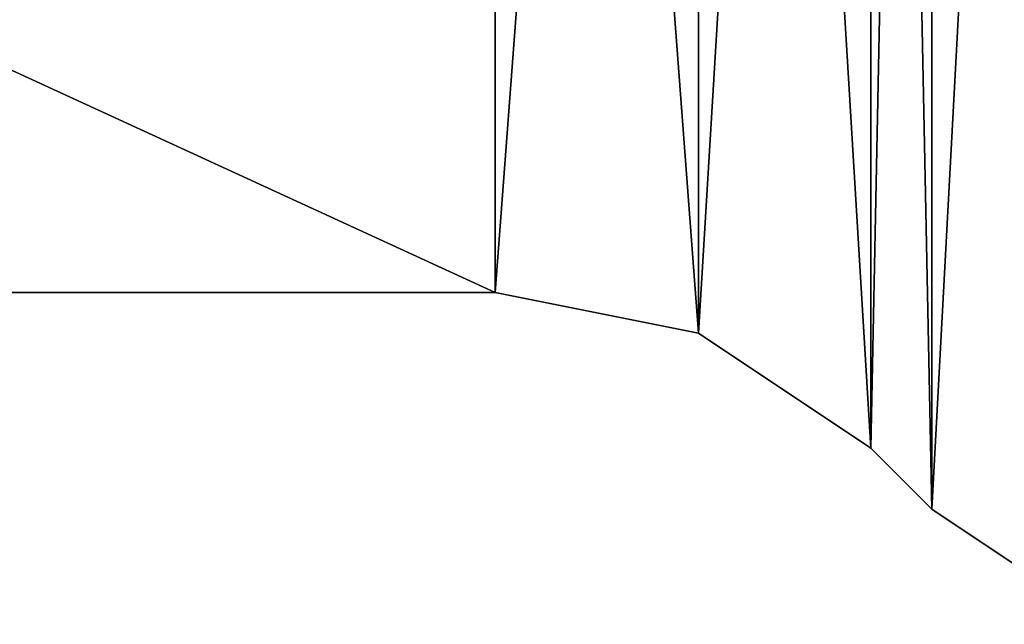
# Model space of a CAD drawing. Header units: inches. Extents: x -10 to 10, y -2.3 to 4.3.
# Tile 364 of 656: x -4.004 to -3.078, y -2.267 to -1.699. Entities that reach past the tile are written whole.
import ezdxf

# ---------------------------------------------------------------- set-up
doc = ezdxf.new("R2010")
doc.units = ezdxf.units.IN
doc.header["$LTSCALE"] = 65.185185
doc.header["$MEASUREMENT"] = 0
for name, color, linetype in [('10955', 7, 'CONTINUOUS'), ('10964', 7, 'CONTINUOUS'), ('11016', 7, 'CONTINUOUS'), ('11017', 7, 'CONTINUOUS'), ('11018', 7, 'CONTINUOUS'), ('11019', 7, 'CONTINUOUS')]:
    doc.layers.add(name, color=color, linetype=linetype)

msp = doc.modelspace()

# ---------------------------------------------------------------- linework, layer by layer
at = {"layer": '10955', "linetype": 'CONTINUOUS'}
for points in [[(-3.14645, 0.74855, 13.9861), (-2.98421, 0.85689, 13.9861), (-3.14645, -2.15855, 13.9861), (-3.14645, 0.74855, 13.9861)], [(-3.14645, -2.15855, 13.9861), (-2.98421, 0.85689, 13.9861), (-2.98421, -2.26689, 13.9861), (-3.14645, -2.15855, 13.9861)], [(-3.20355, 0.69145, 13.9861), (-3.14645, 0.74855, 13.9861), (-3.20355, -2.10145, 13.9861), (-3.20355, 0.69145, 13.9861)], [(-3.20355, -2.10145, 13.9861), (-3.14645, 0.74855, 13.9861), (-3.14645, -2.15855, 13.9861), (-3.20355, -2.10145, 13.9861)], [(-3.36579, 0.58311, 13.9861), (-3.20355, 0.69145, 13.9861), (-3.36579, -1.99311, 13.9861), (-3.36579, 0.58311, 13.9861)], [(-3.36579, -1.99311, 13.9861), (-3.20355, 0.69145, 13.9861), (-3.20355, -2.10145, 13.9861), (-3.36579, -1.99311, 13.9861)], [(-3.55711, 0.545, 13.9861), (-3.36579, 0.58311, 13.9861), (-3.55711, -1.955, 13.9861), (-3.55711, 0.545, 13.9861)], [(-3.55711, -1.955, 13.9861), (-3.36579, 0.58311, 13.9861), (-3.36579, -1.99311, 13.9861), (-3.55711, -1.955, 13.9861)], [(-9, -1.955, 13.9861), (-9, 0.545, 13.9861), (-3.55711, 0.545, 13.9861), (-9, -1.955, 13.9861)], [(-9, -1.955, 13.9861), (-3.55711, 0.545, 13.9861), (-3.55711, -1.955, 13.9861), (-9, -1.955, 13.9861)]]:
    msp.add_3dface(points, dxfattribs=at)
at = {"layer": '10964', "linetype": 'CONTINUOUS'}
for points in [[(-3.14645, 0.74855, 14.1431), (-2.98421, -2.26689, 14.1431), (-2.98421, 0.85689, 14.1431), (-3.14645, 0.74855, 14.1431)], [(-3.20355, 0.69145, 14.1431), (-3.14645, -2.15855, 14.1431), (-3.14645, 0.74855, 14.1431), (-3.20355, 0.69145, 14.1431)], [(-3.14645, -2.15855, 14.1431), (-2.98421, -2.26689, 14.1431), (-3.14645, 0.74855, 14.1431), (-3.14645, -2.15855, 14.1431)], [(-3.36579, 0.58311, 14.1431), (-3.20355, -2.10145, 14.1431), (-3.20355, 0.69145, 14.1431), (-3.36579, 0.58311, 14.1431)], [(-3.20355, -2.10145, 14.1431), (-3.14645, -2.15855, 14.1431), (-3.20355, 0.69145, 14.1431), (-3.20355, -2.10145, 14.1431)], [(-3.55711, 0.545, 14.1431), (-3.36579, -1.99311, 14.1431), (-3.36579, 0.58311, 14.1431), (-3.55711, 0.545, 14.1431)], [(-3.36579, -1.99311, 14.1431), (-3.20355, -2.10145, 14.1431), (-3.36579, 0.58311, 14.1431), (-3.36579, -1.99311, 14.1431)], [(-9, 0.545, 14.1431), (-9, -1.955, 14.1431), (-3.55711, -1.955, 14.1431), (-9, 0.545, 14.1431)], [(-3.55711, 0.545, 14.1431), (-9, 0.545, 14.1431), (-3.55711, -1.955, 14.1431), (-3.55711, 0.545, 14.1431)], [(-3.36579, -1.99311, 14.1431), (-3.55711, 0.545, 14.1431), (-3.55711, -1.955, 14.1431), (-3.36579, -1.99311, 14.1431)]]:
    msp.add_3dface(points, dxfattribs=at)
at = {"layer": '11016', "linetype": 'CONTINUOUS'}
for points in [[(-3.14645, -2.15855, 13.9861), (-2.98421, -2.26689, 13.9861), (-3.14645, -2.15855, 14.1431), (-3.14645, -2.15855, 13.9861)], [(-2.98421, -2.26689, 13.9861), (-2.98421, -2.26689, 14.1431), (-3.14645, -2.15855, 14.1431), (-2.98421, -2.26689, 13.9861)]]:
    msp.add_3dface(points, dxfattribs=at)
at = {"layer": '11017', "linetype": 'CONTINUOUS'}
for points in [[(-3.20355, -2.10145, 13.9861), (-3.14645, -2.15855, 13.9861), (-3.14645, -2.15855, 14.1431), (-3.20355, -2.10145, 13.9861)], [(-3.20355, -2.10145, 13.9861), (-3.14645, -2.15855, 14.1431), (-3.20355, -2.10145, 14.1431), (-3.20355, -2.10145, 13.9861)]]:
    msp.add_3dface(points, dxfattribs=at)
at = {"layer": '11018', "linetype": 'CONTINUOUS'}
for points in [[(-3.55711, -1.955, 13.9861), (-3.36579, -1.99311, 13.9861), (-3.55711, -1.955, 14.1431), (-3.55711, -1.955, 13.9861)], [(-3.36579, -1.99311, 13.9861), (-3.36579, -1.99311, 14.1431), (-3.55711, -1.955, 14.1431), (-3.36579, -1.99311, 13.9861)], [(-3.36579, -1.99311, 13.9861), (-3.20355, -2.10145, 13.9861), (-3.36579, -1.99311, 14.1431), (-3.36579, -1.99311, 13.9861)], [(-3.20355, -2.10145, 13.9861), (-3.20355, -2.10145, 14.1431), (-3.36579, -1.99311, 14.1431), (-3.20355, -2.10145, 13.9861)]]:
    msp.add_3dface(points, dxfattribs=at)
at = {"layer": '11019', "linetype": 'CONTINUOUS'}
for points in [[(-9, -1.955, 14.1431), (-9, -1.955, 13.9861), (-3.55711, -1.955, 13.9861), (-9, -1.955, 14.1431)], [(-9, -1.955, 14.1431), (-3.55711, -1.955, 13.9861), (-3.55711, -1.955, 14.1431), (-9, -1.955, 14.1431)]]:
    msp.add_3dface(points, dxfattribs=at)

doc.saveas('drawing.dxf')
